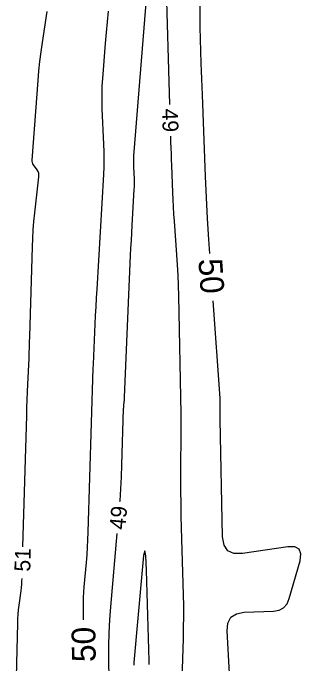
# Model space of a CAD drawing. Extents: x 2384780 to 2405861, y 547869 to 573706.
# Drawn here: x 2396767.9 to 2396804.3, y 553093.6 to 553175.8 of the extents above; entities that cross this region are included whole.
import ezdxf

# ---------------------------------------------------------------- set-up
doc = ezdxf.new("R2010")
doc.units = 0
doc.layers.add('Old_Level_60', color=7, linetype='Continuous')
doc.layers.add('Old_Level_61', color=7, linetype='Continuous')

msp = doc.modelspace()

# ---------------------------------------------------------------- linework, layer by layer
at = {"layer": 'Old_Level_60'}
for points in [[(2396784.922, 553180.28625), (2396783.155, 553158.3065), (2396783.1245, 553157.83425), (2396783.10925, 553157.362), (2396783.10925, 553156.8895), (2396783.12425, 553156.4165), (2396783.19775, 553154.87175), (2396783.20925, 553154.5405), (2396783.21175, 553154.2095), (2396783.2055, 553153.87875), (2396783.19025, 553153.54775), (2396782.92525, 553149.05225), (2396782.8705, 553148.08875), (2396782.8195, 553147.12525), (2396782.77225, 553146.16125), (2396782.729, 553145.19725), (2396781.96025, 553127.296), (2396781.953, 553127.15275), (2396781.944, 553127.0095), (2396781.93275, 553126.8665), (2396781.9195, 553126.72375), (2396781.87325, 553126.25725), (2396781.86425, 553126.15725), (2396781.85675, 553126.057), (2396781.85125, 553125.95675), (2396781.84725, 553125.8565), (2396781.63325, 553118.77275), (2396781.57625, 553117.25525), (2396781.4975, 553115.73925), (2396781.397, 553114.2245), (2396781.38475, 553114.07425)], [(2396787.71525, 553164.297), (2396787.23375, 553180.249)], [(2396769.18625, 553108.41675), (2396769.66225, 553125.017), (2396769.69225, 553126.0065), (2396769.72625, 553126.996), (2396769.76375, 553127.985), (2396769.805, 553128.974), (2396769.946, 553132.20475), (2396769.97475, 553132.897), (2396770.00125, 553133.5895), (2396770.02525, 553134.282), (2396770.047, 553134.97475), (2396770.37925, 553146.2885), (2396770.42225, 553147.36925), (2396770.4875, 553148.4485), (2396770.57475, 553149.52625), (2396770.6845, 553150.60225), (2396771.19475, 553155.14025), (2396771.201, 553155.375), (2396771.166, 553155.59925), (2396771.09, 553155.813), (2396770.9725, 553156.01625), (2396770.52175, 553156.66325), (2396770.439, 553156.80575), (2396770.38325, 553156.9555), (2396770.35475, 553157.113), (2396770.35375, 553157.27775), (2396771.1015, 553167.336), (2396771.203, 553168.538), (2396771.32775, 553169.73725), (2396771.4765, 553170.934), (2396771.64875, 553172.128), (2396772.25, 553176.0235)], [(2396789.23175, 553090.396), (2396789.428, 553096.831), (2396789.45975, 553098.20975), (2396789.47125, 553099.58875), (2396789.46275, 553100.96775), (2396789.4335, 553102.34675), (2396789.19375, 553110.78875), (2396789.1565, 553112.33825), (2396789.13225, 553113.88775), (2396789.12125, 553115.4375), (2396789.1235, 553116.98725), (2396789.16325, 553123.97225), (2396789.16325, 553124.09625), (2396789.16225, 553124.22025), (2396789.15975, 553124.34425), (2396789.156, 553124.46825), (2396789.142, 553124.873), (2396789.13925, 553124.95975), (2396789.13675, 553125.0465), (2396789.1345, 553125.13325), (2396789.1325, 553125.22), (2396788.841, 553140.11875), (2396788.807, 553141.418), (2396788.75625, 553142.7165), (2396788.68875, 553144.01425), (2396788.60425, 553145.31125), (2396788.3005, 553149.547), (2396788.23925, 553150.45475), (2396788.185, 553151.363), (2396788.13775, 553152.27175), (2396788.098, 553153.18075), (2396787.9615, 553156.601), (2396787.93325, 553157.334), (2396787.90675, 553158.067), (2396787.882, 553158.8), (2396787.859, 553159.533), (2396787.83575, 553160.299)], [(2396781.043, 553110.08875), (2396780.2275, 553100.84325), (2396780.10325, 553099.19775), (2396780.0215, 553097.551), (2396779.9815, 553095.9025), (2396779.98375, 553094.2525), (2396780.0595, 553088.85975)], [(2396785.11, 553093.524), (2396785.1085, 553093.7655), (2396785.1035, 553094.00725), (2396784.7785, 553105.44625), (2396784.69075, 553107.2855), (2396784.56625, 553107.9015), (2396784.4055, 553107.294), (2396784.20825, 553105.46325), (2396783.178, 553093.786), (2396783.15225, 553093.44225)], [(2396767.93075, 553075.02675), (2396768.5205, 553098.7475), (2396768.54225, 553099.317), (2396768.5795, 553099.8855), (2396768.63175, 553100.4525), (2396768.69925, 553101.0185), (2396768.94475, 553102.8655), (2396768.99225, 553103.2615), (2396769.02925, 553103.6585), (2396769.05625, 553104.0565), (2396769.07125, 553104.4185)]]:
    msp.add_lwpolyline(points, dxfattribs=at)
at = {"layer": 'Old_Level_61'}
for points in [[(2396792.762, 553145.483), (2396792.64275, 553147.24725), (2396792.485, 553149.8885), (2396792.348, 553152.531), (2396792.23225, 553155.17475), (2396791.82, 553165.50825), (2396791.78125, 553166.5115), (2396791.745, 553167.51475), (2396791.711, 553168.518), (2396791.6795, 553169.5215), (2396791.54225, 553174.06725), (2396791.54025, 553174.13575), (2396791.53825, 553174.2045), (2396791.53625, 553174.273), (2396791.534, 553174.3415), (2396791.52725, 553174.5655), (2396791.526, 553174.61375), (2396791.525, 553174.66175), (2396791.52425, 553174.70975), (2396791.5235, 553174.75775), (2396791.41, 553188.666)], [(2396779.9405, 553176.09825), (2396779.806, 553174.739), (2396779.6815, 553173.37875), (2396779.567, 553172.0175), (2396779.20925, 553167.569), (2396779.148, 553166.61575), (2396779.11725, 553165.66175), (2396779.11675, 553164.70725), (2396779.147, 553163.75225), (2396779.36, 553159.2865), (2396779.39275, 553158.3295), (2396779.4, 553157.37275), (2396779.382, 553156.416), (2396779.33825, 553155.45975), (2396778.483, 553140.952), (2396778.42025, 553139.84925), (2396778.36175, 553138.746), (2396778.30775, 553137.6425), (2396778.25825, 553136.539), (2396778.0415, 553131.493), (2396778.039, 553131.44075), (2396778.0355, 553131.38825), (2396778.0315, 553131.336), (2396778.02675, 553131.28375), (2396778.00975, 553131.113), (2396778.0065, 553131.0765), (2396778.00375, 553131.04), (2396778.00175, 553131.00325), (2396778.00025, 553130.9665), (2396777.3745, 553110.26175), (2396777.33875, 553109.30725), (2396777.289, 553108.35375), (2396777.22575, 553107.40125), (2396777.14875, 553106.44925), (2396776.8745, 553103.34125), (2396776.82425, 553102.67475), (2396776.791, 553102.008), (2396776.775, 553101.34025), (2396776.77575, 553100.672), (2396776.7965, 553099.20225)], [(2396795.51975, 553087.0125), (2396794.95175, 553097.788), (2396795.04075, 553098.78075), (2396795.427, 553099.503), (2396796.11025, 553099.95475), (2396797.09025, 553100.1355), (2396800.77775, 553100.28475), (2396801.49575, 553100.40775), (2396802.07025, 553100.71325), (2396802.50075, 553101.20075), (2396802.7875, 553101.87075), (2396804.1385, 553106.65625), (2396804.26, 553107.5345), (2396804.0455, 553108.1175), (2396803.495, 553108.40575), (2396802.60875, 553108.39925), (2396796.8825, 553107.56225), (2396795.80575, 553107.56025), (2396795.02925, 553107.91325), (2396794.5535, 553108.62075), (2396794.378, 553109.68325), (2396794.07575, 553124.50525), (2396794.07075, 553124.79325), (2396794.06775, 553125.08125), (2396794.06675, 553125.3695), (2396794.06725, 553125.6575), (2396794.075, 553126.99975), (2396794.075, 553127.00075), (2396794.075, 553127.00175), (2396794.075, 553127.003), (2396794.075, 553127.004), (2396794.07475, 553127.00725), (2396794.07475, 553127.008), (2396794.07475, 553127.00875), (2396794.07475, 553127.0095), (2396794.07475, 553127.01025), (2396794.07275, 553127.1135), (2396794.07225, 553127.13575), (2396794.07125, 553127.15775), (2396794.07025, 553127.17975), (2396794.06875, 553127.202), (2396793.1875, 553139.49825)]]:
    msp.add_lwpolyline(points, dxfattribs=at)

# ---------------------------------------------------------------- texts
at = {"layer": 'Old_Level_60'}
for s, rotation, p in [('49', 271.7287861, (2396786.73125, 553163.7475)), ('49', 85.0995361, (2396782.08875, 553110.52075)), ('51', 88.3514361, (2396770.096, 553105.2555))]:
    msp.add_text(s, height=2, rotation=rotation, dxfattribs=at).set_placement(p)
at = {"layer": 'Old_Level_61'}
for rotation, p in [(274.0659028, (2396791.30925, 553144.74025)), (90.8060861, (2396778.37175, 553093.862))]:
    msp.add_text('50', height=3, rotation=rotation, dxfattribs=at).set_placement(p)

doc.saveas('drawing.dxf')
